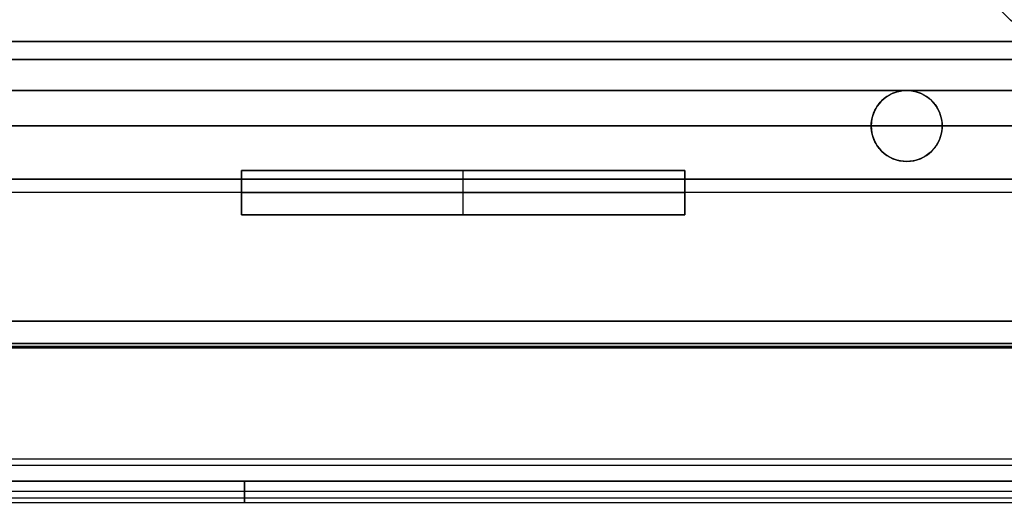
# Model space of a CAD drawing. Header units: millimetres. Extents: x -715 to 710, y 0 to 720.
# Tile 614 of 656: x -200 to -89, y 274 to 329. Entities that reach past the tile are written whole.
import ezdxf

# ---------------------------------------------------------------- set-up
doc = ezdxf.new("R2010")
doc.units = ezdxf.units.MM
doc.header["$MEASUREMENT"] = 0
for name, color, linetype in [('IGES LEVEL 16', 7, 'Continuous'), ('IGES LEVEL 19', 7, 'Continuous'), ('IGES LEVEL 22', 7, 'Continuous'), ('IGES LEVEL 25', 7, 'Continuous'), ('IGES LEVEL 28', 7, 'Continuous'), ('IGES LEVEL 31', 7, 'Continuous'), ('IGES LEVEL 33', 7, 'Continuous'), ('IGES LEVEL 36', 7, 'Continuous'), ('IGES LEVEL 40', 7, 'Continuous'), ('IGES LEVEL 44', 7, 'Continuous')]:
    doc.layers.add(name, color=color, linetype=linetype)

msp = doc.modelspace()

# ---------------------------------------------------------------- linework, layer by layer
at = {"layer": 'IGES LEVEL 16'}
for centre, start, end in [((-100, 317, -293), 0, 180), ((-100, 317, -279), 0, 180), ((-100, 317, -276), 0, 180), ((-100, 317, -296), 0, 180), ((-100, 317, -296), 180, 0), ((-100, 317, -293), 180, 0), ((-100, 317, -279), 180, 0), ((-100, 317, -276), 180, 0)]:
    msp.add_arc(centre, 4, start, end, dxfattribs=at)
at = {"layer": 'IGES LEVEL 16', "color": 255}
for centre, start, end in [((-100, 317, -276), 0, 180), ((-100, 317, -279), 0, 180), ((-100, 317, -278.25), 0, 180), ((-100, 317, -277.5), 0, 180), ((-100, 317, -276.75), 0, 180), ((-100, 317, -293), 0, 180), ((-100, 317, -296), 0, 180), ((-100, 317, -295.25), 0, 180), ((-100, 317, -294.5), 0, 180), ((-100, 317, -293.75), 0, 180), ((-100, 317, -293), 0, 180), ((-100, 317, -279), 0, 180), ((-100, 317, -276), 0, 180), ((-100, 317, -293), 180, 0), ((-100, 317, -279), 180, 0), ((-100, 317, -276), 180, 0), ((-100, 317, -296), 180, 0), ((-100, 317, -293), 180, 0), ((-100, 317, -295.25), 180, 360), ((-100, 317, -294.5), 180, 360), ((-100, 317, -293.75), 180, 360), ((-100, 317, -279), 180, 0), ((-100, 317, -276), 180, 0), ((-100, 317, -278.25), 180, 360), ((-100, 317, -277.5), 180, 360), ((-100, 317, -276.75), 180, 360)]:
    msp.add_arc(centre, 4, start, end, dxfattribs=at)
for points, knots in [([(-104, 317, -296), (-104, 317.7, -296), (-103.81, 318.4, -296), (-103.24, 319.39, -296), (-102.97, 319.71, -296), (-101.91, 320.65, -296), (-100.97, 321, -296), (-99.03, 321, -296), (-98.09, 320.65, -296), (-97.03, 319.72, -296), (-96.76, 319.39, -296), (-96.19, 318.4, -296), (-96, 317.7, -296), (-96, 317, -296)], [1, 1, 1, 1, 1.166293, 1.166293, 1.27102, 1.27102, 1.499998, 1.499998, 1.728864, 1.728864, 1.833624, 1.833624, 2, 2, 2, 2]), ([(-96, 317, -296), (-96, 316.3, -296), (-96.19, 315.6, -296), (-96.76, 314.61, -296), (-97.03, 314.29, -296), (-98.09, 313.35, -296), (-99.03, 313, -296), (-100.97, 313, -296), (-101.91, 313.35, -296), (-102.97, 314.28, -296), (-103.24, 314.61, -296), (-103.81, 315.6, -296), (-104, 316.3, -296), (-104, 317, -296)], [0, 0, 0, 0, 0.166293, 0.166293, 0.27102, 0.27102, 0.499997, 0.499997, 0.728864, 0.728864, 0.833624, 0.833624, 1, 1, 1, 1]), ([(-85, 292, -282), (-85.97, 292, -282), (-86.92, 292, -282.36), (-87.97, 292, -283.28), (-88.25, 292, -283.62), (-88.81, 292, -284.6), (-89, 292, -285.3), (-89, 292, -286.7), (-88.81, 292, -287.4), (-88.25, 292, -288.38), (-87.97, 292, -288.72), (-86.92, 292, -289.64), (-85.97, 292, -290), (-85, 292, -290)], [0, 0, 0, 0, 0.22985, 0.22985, 0.333231, 0.333231, 0.5, 0.5, 0.666704, 0.666704, 0.770177, 0.770177, 1, 1, 1, 1])]:
    msp.add_open_spline(points, degree=3, knots=knots, dxfattribs=at)
for points in [[(-100.78, 320.92, -279), (-100.78, 320.92, -277.5), (-100.78, 320.92, -276)], [(-100.78, 320.92, -296), (-100.78, 320.92, -294.5), (-100.78, 320.92, -293)], [(-97.46, 320.09, -279), (-97.46, 320.09, -277.5), (-97.46, 320.09, -276)], [(-97.46, 320.09, -296), (-97.46, 320.09, -294.5), (-97.46, 320.09, -293)], [(-103.53, 318.89, -279), (-103.53, 318.89, -277.5), (-103.53, 318.89, -276)], [(-103.53, 318.89, -296), (-103.53, 318.89, -294.5), (-103.53, 318.89, -293)], [(-596, 317, -293), (-350, 317, -293), (-104, 317, -293)], [(-104, 317, -279), (-350, 317, -279), (-596, 317, -279)], [(-596, 317, -276), (-350, 317, -276), (-104, 317, -276)], [(-596, 317, -296), (-350, 317, -296), (-104, 317, -296)], [(-104, 317, -279), (-104, 317, -277.5), (-104, 317, -276)], [(-104, 317, -296), (-104, 317, -294.5), (-104, 317, -293)], [(-104, 317, -293), (-104, 317, -294.5), (-104, 317, -296)], [(-104, 317, -276), (-104, 317, -277.5), (-104, 317, -279)], [(-96, 317, -276), (-96, 317, -277.5), (-96, 317, -279)], [(-96, 317, -293), (-96, 317, -294.5), (-96, 317, -296)], [(-96, 317, -293), (0, 317, -293), (96, 317, -293)], [(96, 317, -279), (0, 317, -279), (-96, 317, -279)], [(-96, 317, -276), (0, 317, -276), (96, 317, -276)], [(-96, 317, -296), (0, 317, -296), (96, 317, -296)], [(-96, 317, -296), (-96, 317, -294.5), (-96, 317, -293)], [(-96, 317, -279), (-96, 317, -277.5), (-96, 317, -276)], [(-103.53, 315.11, -296), (-103.53, 315.11, -294.5), (-103.53, 315.11, -293)], [(-103.53, 315.11, -279), (-103.53, 315.11, -277.5), (-103.53, 315.11, -276)], [(-100.78, 313.08, -296), (-100.78, 313.08, -294.5), (-100.78, 313.08, -293)], [(-100.78, 313.08, -279), (-100.78, 313.08, -277.5), (-100.78, 313.08, -276)], [(-97.46, 313.91, -296), (-97.46, 313.91, -294.5), (-97.46, 313.91, -293)], [(-97.46, 313.91, -279), (-97.46, 313.91, -277.5), (-97.46, 313.91, -276)], [(-666, 295, -293), (0, 295, -293), (666, 295, -293)], [(-666, 295, -279), (0, 295, -279), (666, 295, -279)], [(666, 295, -293), (0, 295, -293), (-666, 295, -293)], [(666, 295, -279), (0, 295, -279), (-666, 295, -279)], [(-611, 295, -286), (-350, 295, -286), (-89, 295, -286)], [(666, 292.5, -276), (0, 292.5, -276), (-666, 292.5, -276)], [(666, 292.5, -276), (0, 292.5, -276), (-666, 292.5, -276)], [(-666, 292.5, -296), (0, 292.5, -296), (666, 292.5, -296)], [(-666, 292.5, -296), (0, 292.5, -296), (666, 292.5, -296)], [(666, 292.15, -295.85), (0, 292.15, -295.85), (-666, 292.15, -295.85)], [(666, 292.11, -276.18), (0, 292.11, -276.18), (-666, 292.11, -276.18)], [(-666, 292, -276.5), (0, 292, -276.5), (666, 292, -276.5)], [(666, 292, -295.5), (0, 292, -295.5), (-666, 292, -295.5)], [(-666, 292, -276.5), (0, 292, -276.5), (666, 292, -276.5)], [(666, 292, -295.5), (0, 292, -295.5), (-666, 292, -295.5)], [(-611, 292, -286), (-350, 292, -286), (-89, 292, -286)]]:
    msp.add_open_spline(points, degree=2, dxfattribs=at)
at = {"layer": 'IGES LEVEL 16'}
for points in [[(-104, 317, -293), (-104, 317, -294.5), (-104, 317, -296)], [(-104, 317, -276), (-104, 317, -277.5), (-104, 317, -279)], [(-96, 317, -296), (-96, 317, -294.5), (-96, 317, -293)], [(-96, 317, -279), (-96, 317, -277.5), (-96, 317, -276)], [(666, 295, -293), (0, 295, -293), (-666, 295, -293)], [(666, 295, -279), (0, 295, -279), (-666, 295, -279)], [(666, 292.5, -276), (0, 292.5, -276), (-666, 292.5, -276)], [(-666, 292.5, -296), (0, 292.5, -296), (666, 292.5, -296)], [(-666, 292, -276.5), (0, 292, -276.5), (666, 292, -276.5)], [(666, 292, -295.5), (0, 292, -295.5), (-666, 292, -295.5)]]:
    msp.add_open_spline(points, degree=2, dxfattribs=at)
at = {"layer": 'IGES LEVEL 19'}
for points in [[(-125, 312, 276), (-150, 312, 276), (-175, 312, 276)], [(-175, 312, 226), (-150, 312, 226), (-125, 312, 226)], [(-175, 307, 276), (-175, 309.5, 276), (-175, 312, 276)], [(-175, 312, 226), (-175, 309.5, 226), (-175, 307, 226)], [(-175, 312, 276), (-175, 312, 251), (-175, 312, 226)], [(-125, 312, 276), (-125, 309.5, 276), (-125, 307, 276)], [(-125, 312, 226), (-125, 312, 251), (-125, 312, 276)], [(-125, 312, 226), (-125, 309.5, 226), (-125, 307, 226)], [(-175, 307, 276), (-150, 307, 276), (-125, 307, 276)], [(-125, 307, 226), (-150, 307, 226), (-175, 307, 226)], [(-175, 307, 226), (-175, 307, 251), (-175, 307, 276)], [(-125, 307, 276), (-125, 307, 251), (-125, 307, 226)]]:
    msp.add_open_spline(points, degree=2, dxfattribs=at)
at = {"layer": 'IGES LEVEL 19', "color": 255}
for points in [[(-175, 312, 276), (-175, 312, 251), (-175, 312, 226)], [(-175, 312, 226), (-150, 312, 226), (-125, 312, 226)], [(-125, 312, 276), (-150, 312, 276), (-175, 312, 276)], [(-175, 312, 251), (-150, 312, 251), (-125, 312, 251)], [(-125, 312, 276), (-150, 312, 276), (-175, 312, 276)], [(-175, 312, 276), (-175, 309.5, 276), (-175, 307, 276)], [(-175, 307, 226), (-175, 309.5, 226), (-175, 312, 226)], [(-175, 312, 226), (-150, 312, 226), (-125, 312, 226)], [(-175, 307, 276), (-175, 309.5, 276), (-175, 312, 276)], [(-175, 312, 276), (-175, 312, 251), (-175, 312, 226)], [(-175, 312, 226), (-175, 309.5, 226), (-175, 307, 226)], [(-175, 307, 251), (-175, 309.5, 251), (-175, 312, 251)], [(-150, 312, 276), (-150, 312, 251), (-150, 312, 226)], [(-150, 307, 276), (-150, 309.5, 276), (-150, 312, 276)], [(-150, 307, 226), (-150, 309.5, 226), (-150, 312, 226)], [(-125, 312, 226), (-125, 312, 251), (-125, 312, 276)], [(-125, 307, 276), (-125, 309.5, 276), (-125, 312, 276)], [(-125, 307, 226), (-125, 309.5, 226), (-125, 312, 226)], [(-125, 312, 226), (-125, 312, 251), (-125, 312, 276)], [(-125, 312, 276), (-125, 309.5, 276), (-125, 307, 276)], [(-125, 307, 251), (-125, 309.5, 251), (-125, 312, 251)], [(-125, 312, 226), (-125, 309.5, 226), (-125, 307, 226)], [(-175, 309.5, 276), (-150, 309.5, 276), (-125, 309.5, 276)], [(-125, 309.5, 226), (-150, 309.5, 226), (-175, 309.5, 226)], [(-175, 309.5, 226), (-175, 309.5, 251), (-175, 309.5, 276)], [(-125, 309.5, 276), (-125, 309.5, 251), (-125, 309.5, 226)], [(-175, 307, 276), (-175, 307, 251), (-175, 307, 226)], [(-175, 307, 226), (-150, 307, 226), (-125, 307, 226)], [(-125, 307, 276), (-150, 307, 276), (-175, 307, 276)], [(-175, 307, 251), (-150, 307, 251), (-125, 307, 251)], [(-175, 307, 276), (-150, 307, 276), (-125, 307, 276)], [(-125, 307, 226), (-150, 307, 226), (-175, 307, 226)], [(-175, 307, 226), (-175, 307, 251), (-175, 307, 276)], [(-150, 307, 276), (-150, 307, 251), (-150, 307, 226)], [(-125, 307, 226), (-125, 307, 251), (-125, 307, 276)], [(-125, 307, 276), (-125, 307, 251), (-125, 307, 226)]]:
    msp.add_open_spline(points, degree=2, dxfattribs=at)
at = {"layer": 'IGES LEVEL 22'}
for points in [[(-125, 312, -226), (-150, 312, -226), (-175, 312, -226)], [(-175, 312, -276), (-150, 312, -276), (-125, 312, -276)], [(-175, 307, -226), (-175, 309.5, -226), (-175, 312, -226)], [(-175, 312, -276), (-175, 309.5, -276), (-175, 307, -276)], [(-175, 312, -226), (-175, 312, -251), (-175, 312, -276)], [(-125, 312, -226), (-125, 309.5, -226), (-125, 307, -226)], [(-125, 312, -276), (-125, 312, -251), (-125, 312, -226)], [(-125, 312, -276), (-125, 309.5, -276), (-125, 307, -276)], [(-175, 307, -226), (-150, 307, -226), (-125, 307, -226)], [(-125, 307, -276), (-150, 307, -276), (-175, 307, -276)], [(-175, 307, -276), (-175, 307, -251), (-175, 307, -226)], [(-125, 307, -226), (-125, 307, -251), (-125, 307, -276)]]:
    msp.add_open_spline(points, degree=2, dxfattribs=at)
at = {"layer": 'IGES LEVEL 22', "color": 255}
for points in [[(-175, 312, -276), (-175, 312, -251), (-175, 312, -226)], [(-175, 312, -226), (-150, 312, -226), (-125, 312, -226)], [(-125, 312, -276), (-150, 312, -276), (-175, 312, -276)], [(-175, 312, -251), (-150, 312, -251), (-125, 312, -251)], [(-125, 312, -226), (-150, 312, -226), (-175, 312, -226)], [(-175, 312, -226), (-175, 309.5, -226), (-175, 307, -226)], [(-175, 307, -276), (-175, 309.5, -276), (-175, 312, -276)], [(-175, 312, -276), (-150, 312, -276), (-125, 312, -276)], [(-175, 307, -226), (-175, 309.5, -226), (-175, 312, -226)], [(-175, 312, -226), (-175, 312, -251), (-175, 312, -276)], [(-175, 312, -276), (-175, 309.5, -276), (-175, 307, -276)], [(-175, 307, -251), (-175, 309.5, -251), (-175, 312, -251)], [(-150, 312, -276), (-150, 312, -251), (-150, 312, -226)], [(-150, 307, -226), (-150, 309.5, -226), (-150, 312, -226)], [(-150, 307, -276), (-150, 309.5, -276), (-150, 312, -276)], [(-125, 312, -226), (-125, 312, -251), (-125, 312, -276)], [(-125, 307, -226), (-125, 309.5, -226), (-125, 312, -226)], [(-125, 307, -276), (-125, 309.5, -276), (-125, 312, -276)], [(-125, 312, -276), (-125, 312, -251), (-125, 312, -226)], [(-125, 312, -226), (-125, 309.5, -226), (-125, 307, -226)], [(-125, 307, -251), (-125, 309.5, -251), (-125, 312, -251)], [(-125, 312, -276), (-125, 309.5, -276), (-125, 307, -276)], [(-175, 309.5, -226), (-150, 309.5, -226), (-125, 309.5, -226)], [(-125, 309.5, -276), (-150, 309.5, -276), (-175, 309.5, -276)], [(-175, 309.5, -276), (-175, 309.5, -251), (-175, 309.5, -226)], [(-125, 309.5, -226), (-125, 309.5, -251), (-125, 309.5, -276)], [(-175, 307, -276), (-175, 307, -251), (-175, 307, -226)], [(-175, 307, -226), (-150, 307, -226), (-125, 307, -226)], [(-125, 307, -276), (-150, 307, -276), (-175, 307, -276)], [(-175, 307, -251), (-150, 307, -251), (-125, 307, -251)], [(-175, 307, -226), (-150, 307, -226), (-125, 307, -226)], [(-125, 307, -276), (-150, 307, -276), (-175, 307, -276)], [(-175, 307, -276), (-175, 307, -251), (-175, 307, -226)], [(-150, 307, -276), (-150, 307, -251), (-150, 307, -226)], [(-125, 307, -226), (-125, 307, -251), (-125, 307, -276)], [(-125, 307, -226), (-125, 307, -251), (-125, 307, -276)]]:
    msp.add_open_spline(points, degree=2, dxfattribs=at)
at = {"layer": 'IGES LEVEL 25', "color": 255}
for points in [[(-666, 317, 279), (0, 317, 279), (666, 317, 279)], [(666, 317, 293), (0, 317, 293), (-666, 317, 293)], [(666, 317, 296), (0, 317, 296), (-666, 317, 296)], [(-666, 317, 276), (0, 317, 276), (666, 317, 276)], [(-666, 295, 279), (0, 295, 279), (666, 295, 279)], [(-666, 295, 293), (0, 295, 293), (666, 295, 293)], [(666, 295, 279), (0, 295, 279), (-666, 295, 279)], [(666, 295, 293), (0, 295, 293), (-666, 295, 293)], [(-611, 295, 286), (-350, 295, 286), (-89, 295, 286)], [(666, 292.5, 296), (0, 292.5, 296), (-666, 292.5, 296)], [(666, 292.5, 296), (0, 292.5, 296), (-666, 292.5, 296)], [(-666, 292.5, 276), (0, 292.5, 276), (666, 292.5, 276)], [(-666, 292.5, 276), (0, 292.5, 276), (666, 292.5, 276)], [(666, 292.15, 276.15), (0, 292.15, 276.15), (-666, 292.15, 276.15)], [(666, 292.11, 295.82), (0, 292.11, 295.82), (-666, 292.11, 295.82)], [(-666, 292, 295.5), (0, 292, 295.5), (666, 292, 295.5)], [(666, 292, 276.5), (0, 292, 276.5), (-666, 292, 276.5)], [(-666, 292, 295.5), (0, 292, 295.5), (666, 292, 295.5)], [(666, 292, 276.5), (0, 292, 276.5), (-666, 292, 276.5)], [(-611, 292, 286), (-350, 292, 286), (-89, 292, 286)]]:
    msp.add_open_spline(points, degree=2, dxfattribs=at)
at = {"layer": 'IGES LEVEL 25'}
for points in [[(666, 295, 279), (0, 295, 279), (-666, 295, 279)], [(666, 295, 293), (0, 295, 293), (-666, 295, 293)], [(666, 292.5, 296), (0, 292.5, 296), (-666, 292.5, 296)], [(-666, 292.5, 276), (0, 292.5, 276), (666, 292.5, 276)], [(-666, 292, 295.5), (0, 292, 295.5), (666, 292, 295.5)], [(666, 292, 276.5), (0, 292, 276.5), (-666, 292, 276.5)]]:
    msp.add_open_spline(points, degree=2, dxfattribs=at)
at = {"layer": 'IGES LEVEL 25', "color": 255}
msp.add_open_spline([(-85, 292, 290), (-85.97, 292, 290), (-86.92, 292, 289.64), (-87.97, 292, 288.72), (-88.25, 292, 288.38), (-88.81, 292, 287.4), (-89, 292, 286.7), (-89, 292, 285.3), (-88.81, 292, 284.6), (-88.25, 292, 283.62), (-87.97, 292, 283.28), (-86.92, 292, 282.36), (-85.97, 292, 282), (-85, 292, 282)], degree=3, knots=[0, 0, 0, 0, 0.22985, 0.22985, 0.333231, 0.333231, 0.5, 0.5, 0.666704, 0.666704, 0.770177, 0.770177, 1, 1, 1, 1], dxfattribs=at)
at = {"layer": 'IGES LEVEL 28', "color": 255}
for points in [[(660, 309.5, 297), (0, 309.5, 297), (-660, 309.5, 297)], [(660, 309.5, 315), (0, 309.5, 315), (-660, 309.5, 315)], [(-660, 277, 315), (0, 277, 315), (660, 277, 315)], [(660, 277, 297), (0, 277, 297), (-660, 277, 297)], [(-660, 277, 306), (0, 277, 306), (660, 277, 306)], [(660, 277, 297), (0, 277, 297), (-660, 277, 297)], [(660, 277, 315), (0, 277, 315), (-660, 277, 315)]]:
    msp.add_open_spline(points, degree=2, dxfattribs=at)
at = {"layer": 'IGES LEVEL 28'}
for points in [[(660, 277, 297), (0, 277, 297), (-660, 277, 297)], [(660, 277, 315), (0, 277, 315), (-660, 277, 315)]]:
    msp.add_open_spline(points, degree=2, dxfattribs=at)
at = {"layer": 'IGES LEVEL 31'}
for centre, start, end in [((-100, 317, -297), 0, 180), ((-100, 317, -315), 0, 180), ((-100, 317, -315), 180, 0), ((-100, 317, -297), 180, 0)]:
    msp.add_arc(centre, 4, start, end, dxfattribs=at)
at = {"layer": 'IGES LEVEL 31', "color": 255}
for centre, start, end in [((-100, 317, -297), 0, 180), ((-100, 317, -315), 0, 180), ((-100, 317, -310.5), 0, 180), ((-100, 317, -306), 0, 180), ((-100, 317, -301.5), 0, 180), ((-100, 317, -297), 0, 180), ((-100, 317, -315), 0, 180), ((-100, 317, -297), 180, 0), ((-100, 317, -315), 180, 0), ((-100, 317, -315), 180, 0), ((-100, 317, -297), 180, 0), ((-100, 317, -310.5), 180, 360), ((-100, 317, -306), 180, 360), ((-100, 317, -301.5), 180, 360)]:
    msp.add_arc(centre, 4, start, end, dxfattribs=at)
for points in [[(-100.78, 320.92, -315), (-100.78, 320.92, -306), (-100.78, 320.92, -297)], [(-97.46, 320.09, -315), (-97.46, 320.09, -306), (-97.46, 320.09, -297)], [(-103.53, 318.89, -315), (-103.53, 318.89, -306), (-103.53, 318.89, -297)], [(-104, 317, -315), (-104, 317, -306), (-104, 317, -297)], [(-104, 317, -297), (-104, 317, -306), (-104, 317, -315)], [(-96, 317, -297), (-96, 317, -306), (-96, 317, -315)], [(-96, 317, -315), (-96, 317, -306), (-96, 317, -297)], [(-103.53, 315.11, -315), (-103.53, 315.11, -306), (-103.53, 315.11, -297)], [(-100.78, 313.08, -315), (-100.78, 313.08, -306), (-100.78, 313.08, -297)], [(-97.46, 313.91, -315), (-97.46, 313.91, -306), (-97.46, 313.91, -297)], [(660, 309.5, -297), (0, 309.5, -297), (-660, 309.5, -297)], [(660, 309.5, -315), (0, 309.5, -315), (-660, 309.5, -315)], [(-660, 277, -297), (0, 277, -297), (660, 277, -297)], [(660, 277, -315), (0, 277, -315), (-660, 277, -315)], [(-660, 277, -306), (0, 277, -306), (660, 277, -306)], [(660, 277, -297), (0, 277, -297), (-660, 277, -297)], [(660, 277, -315), (0, 277, -315), (-660, 277, -315)]]:
    msp.add_open_spline(points, degree=2, dxfattribs=at)
at = {"layer": 'IGES LEVEL 31'}
for points in [[(-104, 317, -297), (-104, 317, -306), (-104, 317, -315)], [(-96, 317, -315), (-96, 317, -306), (-96, 317, -297)], [(660, 277, -297), (0, 277, -297), (-660, 277, -297)], [(660, 277, -315), (0, 277, -315), (-660, 277, -315)]]:
    msp.add_open_spline(points, degree=2, dxfattribs=at)
at = {"layer": 'IGES LEVEL 33', "color": 253}
for points in [[(-600, 326.5, -247.5), (-300, 326.5, -247.5), (0, 326.5, -247.5)], [(0, 326.5, 247.5), (-300, 326.5, 247.5), (-600, 326.5, 247.5)], [(0, 324.5, -242.5), (-300, 324.5, -242.5), (-600, 324.5, -242.5)], [(-600, 324.5, 242.5), (-300, 324.5, 242.5), (0, 324.5, 242.5)], [(-600, 311, -242.5), (-300, 311, -242.5), (0, 311, -242.5)], [(0, 311, -247.5), (-300, 311, -247.5), (-600, 311, -247.5)], [(-600, 311, -245), (-300, 311, -245), (0, 311, -245)], [(0, 311, -242.5), (-300, 311, -242.5), (-600, 311, -242.5)], [(-600, 311, -247.5), (-300, 311, -247.5), (0, 311, -247.5)], [(-600, 311, 242.5), (-300, 311, 242.5), (0, 311, 242.5)], [(-600, 311, 247.5), (-300, 311, 247.5), (0, 311, 247.5)], [(0, 311, 242.5), (-300, 311, 242.5), (-600, 311, 242.5)], [(-600, 311, 245), (-300, 311, 245), (0, 311, 245)], [(0, 311, 247.5), (-300, 311, 247.5), (-600, 311, 247.5)]]:
    msp.add_open_spline(points, degree=2, dxfattribs=at)
at = {"layer": 'IGES LEVEL 33'}
for points in [[(0, 311, -242.5), (-300, 311, -242.5), (-600, 311, -242.5)], [(-600, 311, -247.5), (-300, 311, -247.5), (0, 311, -247.5)], [(0, 311, 242.5), (-300, 311, 242.5), (-600, 311, 242.5)], [(0, 311, 247.5), (-300, 311, 247.5), (-600, 311, 247.5)]]:
    msp.add_open_spline(points, degree=2, dxfattribs=at)
at = {"layer": 'IGES LEVEL 36'}
for centre, start, end in [((-100, 317, -315), 0, 180), ((-100, 317, -333), 0, 180), ((-100, 317, -315), 180, 0), ((-100, 317, -333), 180, 0)]:
    msp.add_arc(centre, 4, start, end, dxfattribs=at)
at = {"layer": 'IGES LEVEL 36', "color": 255}
for centre, start, end in [((-100, 317, -333), 0, 180), ((-100, 317, -315), 0, 180), ((-100, 317, -319.5), 360, 180), ((-100, 317, -324), 360, 180), ((-100, 317, -328.5), 360, 180), ((-100, 317, -315), 0, 180), ((-100, 317, -333), 0, 180), ((-100, 317, -315), 180, 0), ((-100, 317, -333), 180, 0), ((-100, 317, -315), 180, 0), ((-100, 317, -333), 180, 0), ((-100, 317, -319.5), 180, 360), ((-100, 317, -324), 180, 360), ((-100, 317, -328.5), 180, 360)]:
    msp.add_arc(centre, 4, start, end, dxfattribs=at)
for points in [[(-99.22, 320.92, -315), (-99.22, 320.92, -324), (-99.22, 320.92, -333)], [(-102.54, 320.09, -315), (-102.54, 320.09, -324), (-102.54, 320.09, -333)], [(-96.47, 318.89, -315), (-96.47, 318.89, -324), (-96.47, 318.89, -333)], [(-104, 317, -333), (-104, 317, -324), (-104, 317, -315)], [(-104, 317, -315), (-104, 317, -324), (-104, 317, -333)], [(-96, 317, -315), (-96, 317, -324), (-96, 317, -333)], [(-96, 317, -333), (-96, 317, -324), (-96, 317, -315)], [(-96.47, 315.11, -315), (-96.47, 315.11, -324), (-96.47, 315.11, -333)], [(-102.54, 313.91, -315), (-102.54, 313.91, -324), (-102.54, 313.91, -333)], [(-99.22, 313.08, -315), (-99.22, 313.08, -324), (-99.22, 313.08, -333)], [(-682.5, 277, -333), (-350, 277, -333), (-17.5, 277, -333)], [(-17.5, 277, -315), (-350, 277, -315), (-682.5, 277, -315)], [(-682.5, 277, -324), (-350, 277, -324), (-17.5, 277, -324)], [(-17.5, 277, -315), (-350, 277, -315), (-682.5, 277, -315)], [(-682.5, 277, -333), (-350, 277, -333), (-17.5, 277, -333)]]:
    msp.add_open_spline(points, degree=2, dxfattribs=at)
at = {"layer": 'IGES LEVEL 36'}
for points in [[(-104, 317, -315), (-104, 317, -324), (-104, 317, -333)], [(-96, 317, -333), (-96, 317, -324), (-96, 317, -315)], [(-17.5, 277, -315), (-350, 277, -315), (-682.5, 277, -315)], [(-682.5, 277, -333), (-350, 277, -333), (-17.5, 277, -333)]]:
    msp.add_open_spline(points, degree=2, dxfattribs=at)
at = {"layer": 'IGES LEVEL 40', "color": 253}
for points in [[(-13, 321, -335), (-352, 321, -335), (-691, 321, -335)], [(-691, 321, 335), (-352, 321, 335), (-13, 321, 335)], [(-710, 277), (-360, 277), (-10, 277)], [(-13, 277, -335), (-352, 277, -335), (-691, 277, -335)], [(-691, 277, 335), (-352, 277, 335), (-13, 277, 335)], [(-13, 277, -335), (-352, 277, -335), (-691, 277, -335)], [(-691, 277, 335), (-352, 277, 335), (-13, 277, 335)]]:
    msp.add_open_spline(points, degree=2, dxfattribs=at)
at = {"layer": 'IGES LEVEL 40'}
for points in [[(-13, 277, -335), (-352, 277, -335), (-691, 277, -335)], [(-691, 277, 335), (-352, 277, 335), (-13, 277, 335)]]:
    msp.add_open_spline(points, degree=2, dxfattribs=at)
at = {"layer": 'IGES LEVEL 44', "color": 253, "extrusion": (1, 0, 0)}
msp.add_arc((277, -338, -174.67), 2.5, 90, 270, dxfattribs=at)
at = {"layer": 'IGES LEVEL 44'}
for points, knots in [([(-196, 467, -223), (-192.65, 459.14, -223), (-187.14, 449.28, -223.38), (-175.29, 431.26, -225.18), (-170.74, 424.71, -225.99), (-163, 414.16, -227.61), (-160.27, 410.51, -228.22), (-155.95, 404.89, -229.25), (-154.47, 402.98, -229.61), (-152.19, 400.09, -230.19), (-151.43, 399.12, -230.39), (-150.26, 397.65, -230.69), (-149.67, 396.91, -230.84), (-148.98, 396.05, -231.03), (-148.64, 395.62, -231.12), (-148.46, 395.4, -231.17), (-148.39, 395.31, -231.19), (-148.34, 395.25, -231.2), (-148.31, 395.21, -231.21), (-139.8, 384.63, -233.49), (-130.54, 373.63, -236.35), (-115.74, 357.11, -241.7), (-110.65, 351.6, -243.67), (-102.85, 343.44, -246.91), (-100.22, 340.74, -248.05), (-96.24, 336.73, -249.82), (-94.91, 335.4, -250.43), (-92.9, 333.42, -251.35), (-91.9, 332.43, -251.82), (-90.72, 331.28, -252.38), (-90.22, 330.79, -252.62), (-89.88, 330.47, -252.78), (-89.7, 330.3, -252.86), (-79.33, 320.25, -257.84), (-69.95, 312.08, -262.97), (-56.9, 302.21, -270.57), (-52.72, 299.31, -273.09), (-46.64, 295.49, -276.8), (-44.64, 294.3, -278.03), (-41.69, 292.64, -279.84), (-40.72, 292.11, -280.45), (-39.26, 291.34, -281.34), (-38.53, 290.96, -281.79), (-37.81, 290.59, -282.24), (-37.33, 290.35, -282.53), (-37.08, 290.23, -282.68), (-35.01, 289.2, -283.96), (-33.2, 288.32, -285.11), (-30.56, 287.08, -286.88), (-29.25, 286.47, -287.77), (-27.75, 285.79, -288.82), (-27.01, 285.45, -289.35), (-26.7, 285.31, -289.58), (-26.49, 285.22, -289.73), (-26.39, 285.18, -289.8), (-24.42, 284.3, -291.23), (-22.75, 283.57, -292.54), (-20.51, 282.59, -294.45), (-19.8, 282.28, -295.07), (-18.81, 281.85, -295.99), (-18.33, 281.64, -296.45), (-17.8, 281.41, -296.98), (-17.54, 281.3, -297.24), (-17.43, 281.25, -297.35), (-17.36, 281.22, -297.42), (-17.33, 281.21, -297.45), (-11.32, 278.58, -303.63), (-8, 277, -310.42), (-8, 277, -318)], [0, 0, 0, 0, 0.125, 0.125, 0.1875, 0.1875, 0.21875, 0.21875, 0.234375, 0.234375, 0.242187, 0.242187, 0.246094, 0.248047, 0.249023, 0.249512, 0.249756, 0.249756, 0.25, 0.25, 0.375, 0.375, 0.4375, 0.4375, 0.46875, 0.46875, 0.484375, 0.484375, 0.492187, 0.496094, 0.498047, 0.498047, 0.5, 0.5, 0.625, 0.625, 0.6875, 0.6875, 0.71875, 0.71875, 0.734375, 0.734375, 0.742187, 0.746094, 0.746094, 0.75, 0.75, 0.78125, 0.78125, 0.796875, 0.804687, 0.808594, 0.810547, 0.810547, 0.8125, 0.8125, 0.84375, 0.84375, 0.859375, 0.859375, 0.867187, 0.871094, 0.873047, 0.874023, 0.874023, 0.875, 0.875, 1, 1, 1, 1]), ([(-6, 279, -318), (-6, 279, -314.19), (-6.4, 279.84, -310.58), (-7.49, 282.21, -305.47), (-7.93, 283.19, -303.81), (-8.7, 284.91, -301.39), (-8.97, 285.53, -300.6), (-9.41, 286.52, -299.42), (-9.64, 287.03, -298.84), (-9.87, 287.56, -298.26), (-10.03, 287.92, -297.88), (-10.11, 288.11, -297.67), (-10.79, 289.67, -296.07), (-11.43, 291.12, -294.73), (-12.42, 293.38, -292.83), (-12.76, 294.15, -292.21), (-13.27, 295.31, -291.32), (-13.52, 295.89, -290.88), (-13.78, 296.49, -290.45), (-13.95, 296.88, -290.16), (-14.03, 297.06, -290.03), (-14.86, 298.98, -288.68), (-15.65, 300.72, -287.49), (-16.89, 303.36, -285.72), (-17.54, 304.7, -284.85), (-18.31, 306.27, -283.83), (-18.71, 307.06, -283.33), (-18.91, 307.46, -283.08), (-19, 307.63, -282.97), (-19.05, 307.74, -282.9), (-19.08, 307.79, -282.87), (-21.28, 312.11, -280.14), (-23.68, 316.31, -277.55), (-27.58, 322.48, -273.82), (-28.93, 324.51, -272.61), (-31.02, 327.53, -270.82), (-31.73, 328.53, -270.23), (-33.17, 330.52, -269.07), (-33.9, 331.49, -268.49), (-37.66, 336.46, -265.61), (-41.16, 340.76, -263.16), (-47.24, 347.76, -259.39), (-49.41, 350.19, -258.11), (-52.89, 353.96, -256.18), (-54.09, 355.25, -255.53), (-55.94, 357.21, -254.56), (-56.88, 358.2, -254.08), (-58, 359.37, -253.51), (-58.49, 359.87, -253.27), (-58.81, 360.21, -253.1), (-58.97, 360.37, -253.03), (-64.69, 366.27, -250.19), (-70.33, 371.85, -247.73), (-81.6, 382.6, -243.29), (-87.22, 387.77, -241.32), (-98.26, 397.62, -237.79), (-103.69, 402.31, -236.23), (-111.57, 408.96, -234.16), (-114.16, 411.12, -233.52), (-117.97, 414.25, -232.61), (-119.23, 415.28, -232.32), (-121.11, 416.8, -231.89), (-122.04, 417.56, -231.68), (-123.11, 418.43, -231.45), (-123.65, 418.86, -231.33), (-123.92, 419.07, -231.27), (-124.05, 419.18, -231.24), (-124.11, 419.23, -231.23), (-124.15, 419.26, -231.22), (-124.16, 419.27, -231.22), (-131.59, 425.24, -229.62), (-138.26, 430.35, -228.41), (-147.08, 436.91, -226.99), (-149.82, 438.91, -226.59), (-153.64, 441.65, -226.06), (-154.87, 442.51, -225.9), (-156.63, 443.75, -225.67), (-157.5, 444.36, -225.56), (-158.48, 445.04, -225.44), (-158.96, 445.37, -225.39), (-159.2, 445.53, -225.36), (-159.32, 445.62, -225.34), (-159.37, 445.65, -225.34), (-159.4, 445.67, -225.33), (-159.41, 445.68, -225.33), (-162.97, 448.13, -224.91), (-166.21, 450.27, -224.57), (-170.64, 453.12, -224.17), (-172.04, 454.01, -224.05), (-174.05, 455.25, -223.89), (-174.7, 455.65, -223.84), (-175.64, 456.23, -223.77), (-176.11, 456.51, -223.74), (-176.65, 456.84, -223.7), (-176.91, 457, -223.68), (-177.04, 457.07, -223.68), (-177.1, 457.11, -223.67), (-177.14, 457.13, -223.67), (-177.14, 457.13, -223.67), (-181.27, 459.6, -223.39), (-184.85, 461.56, -223.23), (-191.09, 464.78, -223.03), (-193.75, 466.04, -223), (-196, 467, -223)], [0, 0, 0, 0, 0.0625, 0.0625, 0.09375, 0.09375, 0.109375, 0.109375, 0.117188, 0.121094, 0.121094, 0.125, 0.125, 0.15625, 0.15625, 0.171875, 0.171875, 0.179688, 0.183594, 0.183594, 0.1875, 0.1875, 0.21875, 0.21875, 0.234375, 0.242188, 0.246094, 0.248047, 0.249023, 0.249023, 0.25, 0.25, 0.3125, 0.3125, 0.34375, 0.34375, 0.359375, 0.359375, 0.375, 0.375, 0.4375, 0.4375, 0.46875, 0.46875, 0.484375, 0.484375, 0.492188, 0.496094, 0.498047, 0.498047, 0.5, 0.5, 0.5625, 0.5625, 0.625, 0.625, 0.6875, 0.6875, 0.71875, 0.71875, 0.734375, 0.734375, 0.742188, 0.746094, 0.748047, 0.749023, 0.749512, 0.749756, 0.749756, 0.75, 0.75, 0.8125, 0.8125, 0.84375, 0.84375, 0.859375, 0.859375, 0.867188, 0.871094, 0.873047, 0.874023, 0.874512, 0.874756, 0.874756, 0.875, 0.875, 0.90625, 0.90625, 0.921875, 0.921875, 0.929688, 0.929688, 0.933594, 0.935547, 0.936523, 0.937012, 0.937256, 0.937256, 0.9375, 0.9375, 0.96875, 0.96875, 1, 1, 1, 1])]:
    msp.add_open_spline(points, degree=3, knots=knots, dxfattribs=at)
at = {"layer": 'IGES LEVEL 44', "color": 253}
for points, knots in [([(-196, 467, -223), (-193.07, 460.12, -223), (-189.72, 454.15, -223.26), (-182.58, 442.2, -224.07), (-178.74, 436.32, -224.63), (-166.6, 418.66, -226.73), (-157.67, 406.86, -228.69), (-129.53, 371.85, -236.25), (-109, 348.98, -243.61), (-79.82, 320.72, -257.61), (-70.36, 312.38, -262.76), (-52.61, 298.93, -273.08), (-44.32, 293.91, -278.11), (-29.38, 286.31, -287.54), (-22.65, 283.53, -291.99), (-11.93, 278.85, -303), (-8, 277, -309.83), (-8, 277, -318)], [0, 0, 0, 0, 0.0221749, 0.0221749, 0.0443498, 0.0443498, 0.0886996, 0.0886996, 0.1773991, 0.1773991, 0.2217489, 0.2217489, 0.2660987, 0.2660987, 0.3104485, 0.3104485, 0.3547983, 0.3547983, 0.3547983, 0.3547983]), ([(-6, 279, -318), (-6, 279, -309.83), (-7.85, 282.93, -303), (-12.53, 293.65, -291.99), (-15.31, 300.38, -287.54), (-22.91, 315.32, -278.11), (-27.93, 323.61, -273.08), (-41.38, 341.36, -262.76), (-49.72, 350.82, -257.61), (-77.98, 380, -243.61), (-100.85, 400.53, -236.25), (-135.86, 428.67, -228.69), (-147.66, 437.6, -226.73), (-165.32, 449.74, -224.63), (-171.2, 453.58, -224.07), (-183.15, 460.72, -223.26), (-189.12, 464.07, -223), (-196, 467, -223)], [-0.3547983, -0.3547983, -0.3547983, -0.3547983, -0.3104485, -0.3104485, -0.2660987, -0.2660987, -0.2217489, -0.2217489, -0.1773991, -0.1773991, -0.0886996, -0.0886996, -0.0443498, -0.0443498, -0.0221749, -0.0221749, 0, 0, 0, 0]), ([(-196, 467, -223), (-192.65, 459.14, -223), (-187.14, 449.28, -223.38), (-175.29, 431.26, -225.18), (-170.74, 424.71, -225.99), (-163, 414.16, -227.61), (-160.27, 410.51, -228.22), (-155.95, 404.89, -229.25), (-154.47, 402.98, -229.61), (-152.19, 400.09, -230.19), (-151.43, 399.12, -230.39), (-150.26, 397.65, -230.69), (-149.67, 396.91, -230.84), (-148.98, 396.05, -231.03), (-148.64, 395.62, -231.12), (-148.46, 395.4, -231.17), (-148.39, 395.31, -231.19), (-148.34, 395.25, -231.2), (-148.31, 395.21, -231.21), (-139.8, 384.63, -233.49), (-130.54, 373.63, -236.35), (-115.74, 357.11, -241.7), (-110.65, 351.6, -243.67), (-102.85, 343.44, -246.91), (-100.22, 340.74, -248.05), (-96.24, 336.73, -249.82), (-94.91, 335.4, -250.43), (-92.9, 333.42, -251.35), (-91.9, 332.43, -251.82), (-90.72, 331.28, -252.38), (-90.22, 330.79, -252.62), (-89.88, 330.47, -252.78), (-89.7, 330.3, -252.86), (-79.33, 320.25, -257.84), (-69.95, 312.08, -262.97), (-56.9, 302.21, -270.57), (-52.72, 299.31, -273.09), (-46.64, 295.49, -276.8), (-44.64, 294.3, -278.03), (-41.69, 292.64, -279.84), (-40.72, 292.11, -280.45), (-39.26, 291.34, -281.34), (-38.53, 290.96, -281.79), (-37.81, 290.59, -282.24), (-37.33, 290.35, -282.53), (-37.08, 290.23, -282.68), (-35.01, 289.2, -283.96), (-33.2, 288.32, -285.11), (-30.56, 287.08, -286.88), (-29.25, 286.47, -287.77), (-27.75, 285.79, -288.82), (-27.01, 285.45, -289.35), (-26.7, 285.31, -289.58), (-26.49, 285.22, -289.73), (-26.39, 285.18, -289.8), (-24.42, 284.3, -291.23), (-22.75, 283.57, -292.54), (-20.51, 282.59, -294.45), (-19.8, 282.28, -295.07), (-18.81, 281.85, -295.99), (-18.33, 281.64, -296.45), (-17.8, 281.41, -296.98), (-17.54, 281.3, -297.24), (-17.43, 281.25, -297.35), (-17.36, 281.22, -297.42), (-17.33, 281.21, -297.45), (-11.32, 278.58, -303.63), (-8, 277, -310.42), (-8, 277, -318)], [2, 2, 2, 2, 2.125, 2.125, 2.1875, 2.1875, 2.21875, 2.21875, 2.234375, 2.234375, 2.242187, 2.242187, 2.246094, 2.248047, 2.249023, 2.249512, 2.249756, 2.249756, 2.25, 2.25, 2.375, 2.375, 2.4375, 2.4375, 2.46875, 2.46875, 2.484375, 2.484375, 2.492187, 2.496094, 2.498047, 2.498047, 2.5, 2.5, 2.625, 2.625, 2.6875, 2.6875, 2.71875, 2.71875, 2.734375, 2.734375, 2.742187, 2.746094, 2.746094, 2.75, 2.75, 2.78125, 2.78125, 2.796875, 2.804687, 2.808594, 2.810547, 2.810547, 2.8125, 2.8125, 2.84375, 2.84375, 2.859375, 2.859375, 2.867187, 2.871094, 2.873047, 2.874023, 2.874023, 2.875, 2.875, 3, 3, 3, 3]), ([(-6, 279, -318), (-6, 279, -314.19), (-6.4, 279.84, -310.58), (-7.49, 282.21, -305.47), (-7.93, 283.19, -303.81), (-8.7, 284.91, -301.39), (-8.97, 285.53, -300.6), (-9.41, 286.52, -299.42), (-9.64, 287.03, -298.84), (-9.87, 287.56, -298.26), (-10.03, 287.92, -297.88), (-10.11, 288.11, -297.67), (-10.79, 289.67, -296.07), (-11.43, 291.12, -294.73), (-12.42, 293.38, -292.83), (-12.76, 294.15, -292.21), (-13.27, 295.31, -291.32), (-13.52, 295.89, -290.88), (-13.78, 296.49, -290.45), (-13.95, 296.88, -290.16), (-14.03, 297.06, -290.03), (-14.86, 298.98, -288.68), (-15.65, 300.72, -287.49), (-16.89, 303.36, -285.72), (-17.54, 304.7, -284.85), (-18.31, 306.27, -283.83), (-18.71, 307.06, -283.33), (-18.91, 307.46, -283.08), (-19, 307.63, -282.97), (-19.05, 307.74, -282.9), (-19.08, 307.79, -282.87), (-21.28, 312.11, -280.14), (-23.68, 316.31, -277.55), (-27.58, 322.48, -273.82), (-28.93, 324.51, -272.61), (-31.02, 327.53, -270.82), (-31.73, 328.53, -270.23), (-33.17, 330.52, -269.07), (-33.9, 331.49, -268.49), (-37.66, 336.46, -265.61), (-41.16, 340.76, -263.16), (-47.24, 347.76, -259.39), (-49.41, 350.19, -258.11), (-52.89, 353.96, -256.18), (-54.09, 355.25, -255.53), (-55.94, 357.21, -254.56), (-56.88, 358.2, -254.08), (-58, 359.37, -253.51), (-58.49, 359.87, -253.27), (-58.81, 360.21, -253.1), (-58.97, 360.37, -253.03), (-64.69, 366.27, -250.19), (-70.33, 371.85, -247.73), (-81.6, 382.6, -243.29), (-87.22, 387.77, -241.32), (-98.26, 397.62, -237.79), (-103.69, 402.31, -236.23), (-111.57, 408.96, -234.16), (-114.16, 411.12, -233.52), (-117.97, 414.25, -232.61), (-119.23, 415.28, -232.32), (-121.11, 416.8, -231.89), (-122.04, 417.56, -231.68), (-123.11, 418.43, -231.45), (-123.65, 418.86, -231.33), (-123.92, 419.07, -231.27), (-124.05, 419.18, -231.24), (-124.11, 419.23, -231.23), (-124.15, 419.26, -231.22), (-124.16, 419.27, -231.22), (-131.59, 425.24, -229.62), (-138.26, 430.35, -228.41), (-147.08, 436.91, -226.99), (-149.82, 438.91, -226.59), (-153.64, 441.65, -226.06), (-154.87, 442.51, -225.9), (-156.63, 443.75, -225.67), (-157.5, 444.36, -225.56), (-158.48, 445.04, -225.44), (-158.96, 445.37, -225.39), (-159.2, 445.53, -225.36), (-159.32, 445.62, -225.34), (-159.37, 445.65, -225.34), (-159.4, 445.67, -225.33), (-159.41, 445.68, -225.33), (-162.97, 448.13, -224.91), (-166.21, 450.27, -224.57), (-170.64, 453.12, -224.17), (-172.04, 454.01, -224.05), (-174.05, 455.25, -223.89), (-174.7, 455.65, -223.84), (-175.64, 456.23, -223.77), (-176.11, 456.51, -223.74), (-176.65, 456.84, -223.7), (-176.91, 457, -223.68), (-177.04, 457.07, -223.68), (-177.1, 457.11, -223.67), (-177.14, 457.13, -223.67), (-177.14, 457.13, -223.67), (-181.27, 459.6, -223.39), (-184.85, 461.56, -223.23), (-191.09, 464.78, -223.03), (-193.75, 466.04, -223), (-196, 467, -223)], [2, 2, 2, 2, 2.0625, 2.0625, 2.09375, 2.09375, 2.109375, 2.109375, 2.117188, 2.121094, 2.121094, 2.125, 2.125, 2.15625, 2.15625, 2.171875, 2.171875, 2.179688, 2.183594, 2.183594, 2.1875, 2.1875, 2.21875, 2.21875, 2.234375, 2.242188, 2.246094, 2.248047, 2.249023, 2.249023, 2.25, 2.25, 2.3125, 2.3125, 2.34375, 2.34375, 2.359375, 2.359375, 2.375, 2.375, 2.4375, 2.4375, 2.46875, 2.46875, 2.484375, 2.484375, 2.492188, 2.496094, 2.498047, 2.498047, 2.5, 2.5, 2.5625, 2.5625, 2.625, 2.625, 2.6875, 2.6875, 2.71875, 2.71875, 2.734375, 2.734375, 2.742188, 2.746094, 2.748047, 2.749023, 2.749512, 2.749756, 2.749756, 2.75, 2.75, 2.8125, 2.8125, 2.84375, 2.84375, 2.859375, 2.859375, 2.867188, 2.871094, 2.873047, 2.874023, 2.874512, 2.874756, 2.874756, 2.875, 2.875, 2.90625, 2.90625, 2.921875, 2.921875, 2.929688, 2.929688, 2.933594, 2.935547, 2.936523, 2.937012, 2.937256, 2.937256, 2.9375, 2.9375, 2.96875, 2.96875, 3, 3, 3, 3])]:
    msp.add_open_spline(points, degree=3, knots=knots, dxfattribs=at)
msp.add_rational_spline([(-196, 467, -223), (-191.09, 462.09, -223), (-186.43, 457.43, -223.2), (-176.88, 447.88, -223.84), (-172.02, 443.02, -224.29), (-157.07, 428.07, -226.05), (-146.66, 417.66, -227.74), (-114.87, 385.87, -234.39), (-92.82, 363.82, -241.05), (-63.72, 334.72, -254.07), (-54.55, 325.55, -259.01), (-38.53, 309.53, -269.39), (-31.74, 302.74, -274.78), (-20.57, 291.57, -285.35), (-16.09, 287.09, -290.56), (-9.03, 280.03, -302.7), (-6.59, 277.59, -309.76), (-6.59, 277.59, -318)], [1, 0.999981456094, 0.999745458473, 0.999123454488, 0.998725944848, 0.997313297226, 0.996087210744, 0.991033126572, 0.986271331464, 0.968967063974, 0.961228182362, 0.94138272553, 0.929496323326, 0.905231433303, 0.892530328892, 0.866723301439, 0.853412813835, 0.853553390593], degree=3, knots=[0, 0, 0, 0, 0.0221749, 0.0221749, 0.0443498, 0.0443498, 0.0886996, 0.0886996, 0.1773991, 0.1773991, 0.2217489, 0.2217489, 0.2660987, 0.2660987, 0.3104485, 0.3104485, 0.3547983, 0.3547983, 0.3547983, 0.3547983], dxfattribs=at)
for points in [[(-7.77, 278.77, -339.77), (-350, 278.77, -339.77), (-692.23, 278.77, -339.77)], [(-691.5, 279.5, -338), (-350, 279.5, -338), (-8.5, 279.5, -338)], [(-691.5, 279.5, -338), (-350, 279.5, -338), (-8.5, 279.5, -338)], [(-694, 277, -340.5), (-350, 277, -340.5), (-6, 277, -340.5)], [(-6, 277, -340.5), (-350, 277, -340.5), (-694, 277, -340.5)], [(-8, 277, -318), (-350, 277, -318), (-692, 277, -318)], [(-692, 277, -335.5), (-350, 277, -335.5), (-8, 277, -335.5)], [(-8, 277, -318), (-350, 277, -318), (-692, 277, -318)], [(-692, 277, -326.75), (-350, 277, -326.75), (-8, 277, -326.75)], [(-8, 277, -335.5), (-350, 277, -335.5), (-692, 277, -335.5)], [(-4.82, 275.82, -340.2), (-350, 275.82, -340.2), (-695.18, 275.82, -340.2)], [(-3.55, 274.55, -338.49), (-350, 274.55, -338.49), (-696.45, 274.55, -338.49)], [(-4.07, 275.07, -336.41), (-350, 275.07, -336.41), (-695.93, 275.07, -336.41)]]:
    msp.add_open_spline(points, degree=2, dxfattribs=at)
at = {"layer": 'IGES LEVEL 44'}
for points in [[(-691.5, 279.5, -338), (-350, 279.5, -338), (-8.5, 279.5, -338)], [(-6, 277, -340.5), (-350, 277, -340.5), (-694, 277, -340.5)], [(-8, 277, -318), (-350, 277, -318), (-692, 277, -318)], [(-8, 277, -335.5), (-350, 277, -335.5), (-692, 277, -335.5)]]:
    msp.add_open_spline(points, degree=2, dxfattribs=at)

doc.saveas('drawing.dxf')
